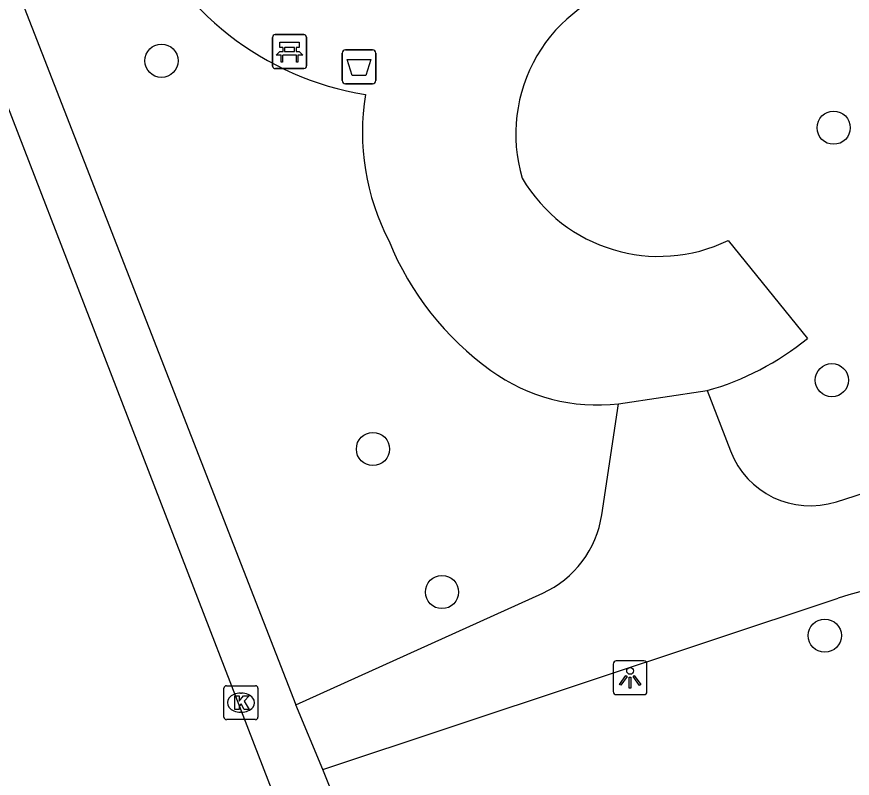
# Model space of a CAD drawing. Extents: x 162990 to 165007, y 383433 to 384336.
# Drawn here: x 164040.79 to 164065.4, y 383958.55 to 383980.98 of the extents above; entities that cross this region are included whole.
import ezdxf

# ---------------------------------------------------------------- set-up
doc = ezdxf.new("R2010")
doc.units = 0
for name, color, linetype in [('IMGEO_Afvalbak', 7, 'Continuous'), ('IMGEO_Bank', 7, 'Continuous'), ('IMGEO_Boom', 7, 'Continuous'), ('IMGEO_Kolk', 7, 'Continuous'), ('IMGEO_Lichtpunt', 7, 'Continuous'), ('IMGEO_Rijbaan_lokaal_open', 7, 'Continuous'), ('IMGEO_Voetpad_halfverhard', 7, 'Continuous'), ('IMGEO_Voetpad_open', 7, 'Continuous')]:
    doc.layers.add(name, color=color, linetype=linetype)

msp = doc.modelspace()

# ---------------------------------------------------------------- linework, layer by layer
at = {"layer": 'IMGEO_Afvalbak'}
for p, q in [((164050.476, 383980.003), (164051.266, 383980.003)), ((164051.266, 383980.003), (164050.476, 383980.003)), ((164050.376, 383979.103), (164050.376, 383979.903)), ((164050.376, 383979.903), (164050.376, 383979.103)), ((164051.366, 383979.903), (164051.366, 383979.103)), ((164051.366, 383979.103), (164051.366, 383979.903)), ((164051.266, 383979.003), (164050.476, 383979.003)), ((164050.476, 383979.003), (164051.266, 383979.003))]:
    msp.add_line(p, q, dxfattribs=at)
msp.add_lwpolyline([(164050.519, 383979.717), (164051.223, 383979.717), (164051.074, 383979.247), (164050.668, 383979.247), (164050.519, 383979.717)], dxfattribs=at)
for centre, start, end in [((164050.476, 383979.903), 90, 180), ((164050.476, 383979.903), 90, 180), ((164051.266, 383979.903), 0, 90), ((164051.266, 383979.903), 360, 90), ((164050.476, 383979.103), 180, 270), ((164050.476, 383979.103), 180, 270), ((164051.266, 383979.103), 270, 0), ((164051.266, 383979.103), 270, 0)]:
    msp.add_arc(centre, 0.1, start, end, dxfattribs=at)
at = {"layer": 'IMGEO_Bank'}
for p, q in [((164048.401, 383980.453), (164049.242, 383980.453)), ((164049.242, 383980.453), (164048.401, 383980.453)), ((164048.326, 383979.528), (164048.326, 383980.369)), ((164048.326, 383980.369), (164048.326, 383979.528)), ((164049.326, 383980.378), (164049.326, 383979.537)), ((164049.326, 383979.537), (164049.326, 383980.378)), ((164048.635, 383979.959), (164048.635, 383980.065)), ((164048.679, 383980.065), (164048.679, 383979.959)), ((164048.967, 383980.071), (164048.685, 383980.071)), ((164048.685, 383979.953), (164048.967, 383979.953)), ((164048.973, 383979.959), (164048.973, 383980.065)), ((164049.017, 383980.065), (164049.017, 383979.959)), ((164049.023, 383979.851), (164048.63, 383979.851)), ((164049.251, 383979.453), (164048.41, 383979.453)), ((164048.41, 383979.453), (164049.251, 383979.453))]:
    msp.add_line(p, q, dxfattribs=at)
for points in [[(164048.629, 383980.071), (164048.543, 383980.071), (164048.543, 383980.232), (164049.106, 383980.232), (164049.106, 383980.071), (164049.023, 383980.071)], [(164048.573, 383979.851), (164048.431, 383979.851), (164048.543, 383979.953), (164048.629, 383979.953)], [(164049.023, 383979.953), (164049.106, 383979.953), (164049.218, 383979.851), (164049.079, 383979.851)], [(164048.623, 383979.844), (164048.623, 383979.637), (164048.58, 383979.637), (164048.58, 383979.844)], [(164049.073, 383979.844), (164049.073, 383979.637), (164049.029, 383979.637), (164049.029, 383979.844)]]:
    msp.add_lwpolyline(points, dxfattribs=at)
for centre, radius, start, end in [((164048.404, 383980.375), 0.0779, 92.4484, 184.2845), ((164048.404, 383980.375), 0.0779, 92.4484, 184.2845), ((164049.248, 383980.375), 0.0779, 2.4484, 94.2845), ((164049.248, 383980.375), 0.0779, 2.4484, 94.2845), ((164048.628, 383980.064), 0.00671, 2.8957, 87.1043), ((164048.628, 383979.96), 0.00671, 272.8957, 357.1043), ((164048.685, 383980.064), 0.00671, 92.8957, 177.1043), ((164048.685, 383979.96), 0.00671, 182.8957, 267.1043), ((164048.967, 383980.064), 0.00671, 2.8957, 87.1043), ((164048.967, 383979.96), 0.00671, 272.8957, 357.1043), ((164049.024, 383980.064), 0.00671, 92.8957, 177.1043), ((164049.024, 383979.96), 0.00671, 182.8957, 267.1043), ((164048.573, 383979.844), 0.00671, 2.8957, 87.1043), ((164048.63, 383979.844), 0.00671, 92.8957, 177.1043), ((164049.022, 383979.844), 0.00671, 2.8957, 87.1043), ((164049.079, 383979.844), 0.00671, 92.8957, 177.1043), ((164048.404, 383979.531), 0.0779, 182.4484, 274.2845), ((164048.404, 383979.531), 0.0779, 182.4484, 274.2845), ((164049.248, 383979.531), 0.0779, 272.4484, 4.2845), ((164049.248, 383979.531), 0.0779, 272.4484, 4.2845)]:
    msp.add_arc(centre, radius, start, end, dxfattribs=at)
at = {"layer": 'IMGEO_Boom'}
for centre in [(164045.053, 383979.684), (164064.849, 383977.711), (164064.798, 383970.274), (164051.282, 383968.247), (164053.315, 383964.034), (164064.587, 383962.75)]:
    msp.add_circle(centre, 0.489, dxfattribs=at)
at = {"layer": 'IMGEO_Kolk'}
for p, q in [((164046.969, 383961.275), (164047.821, 383961.275)), ((164046.894, 383960.349), (164046.894, 383961.201)), ((164047.382, 383961.055), (164047.407, 383961.055)), ((164047.895, 383961.201), (164047.895, 383960.349)), ((164047.405, 383960.495), (164047.38, 383960.495)), ((164047.821, 383960.275), (164046.969, 383960.275))]:
    msp.add_line(p, q, dxfattribs=at)
for points in [[(164046.969, 383961.275), (164047.821, 383961.275)], [(164046.894, 383960.349), (164046.894, 383961.201)], [(164047.895, 383961.201), (164047.895, 383960.349)], [(164047.215, 383960.975), (164047.338, 383960.975), (164047.338, 383960.824), (164047.468, 383960.975), (164047.632, 383960.975), (164047.486, 383960.824), (164047.639, 383960.575), (164047.487, 383960.575), (164047.402, 383960.739), (164047.338, 383960.672), (164047.338, 383960.575), (164047.215, 383960.575), (164047.215, 383960.975)], [(164047.821, 383960.275), (164046.969, 383960.275)]]:
    msp.add_lwpolyline(points, dxfattribs=at)
for centre, start, end in [((164046.971, 383961.199), 91.552, 178.448), ((164046.971, 383961.199), 91.552, 178.448), ((164047.819, 383961.199), 1.552, 88.448), ((164047.819, 383961.199), 1.552, 88.448), ((164046.971, 383960.351), 181.552, 268.448), ((164046.971, 383960.351), 181.552, 268.448), ((164047.819, 383960.351), 271.552, 358.448), ((164047.819, 383960.351), 271.552, 358.448)]:
    msp.add_arc(centre, 0.0765, start, end, dxfattribs=at)
for centre, major_axis, ratio, start_param, end_param in [((164047.381, 383960.775), (-0.387, 0.002), 0.722429, 4.712389, 7.853982), ((164047.406, 383960.775), (-0.39, 0.002), 0.717154, 1.570796, 4.712389)]:
    msp.add_ellipse(centre, major_axis=major_axis, ratio=ratio, start_param=start_param, end_param=end_param, dxfattribs=at)
at = {"layer": 'IMGEO_Lichtpunt'}
for p, q in [((164059.257, 383962.008), (164058.449, 383962.008)), ((164059.257, 383962.008), (164058.449, 383962.008)), ((164058.355, 383961.913), (164058.355, 383961.106)), ((164058.355, 383961.913), (164058.355, 383961.106)), ((164059.351, 383961.106), (164059.351, 383961.913)), ((164059.351, 383961.106), (164059.351, 383961.913)), ((164058.449, 383961.012), (164059.257, 383961.012)), ((164058.449, 383961.012), (164059.257, 383961.012))]:
    msp.add_line(p, q, dxfattribs=at)
for points in [[(164058.729, 383961.577), (164058.768, 383961.549), (164058.58, 383961.287), (164058.542, 383961.314), (164058.729, 383961.577)], [(164058.831, 383961.529), (164058.878, 383961.529), (164058.878, 383961.207), (164058.831, 383961.207), (164058.831, 383961.529)], [(164058.941, 383961.549), (164058.979, 383961.576), (164059.166, 383961.314), (164059.127, 383961.286), (164058.941, 383961.549)]]:
    msp.add_lwpolyline(points, dxfattribs=at)
msp.add_circle((164058.854, 383961.711), 0.0994, dxfattribs=at)
for centre, start, end in [((164058.449, 383961.913), 90, 180), ((164058.449, 383961.913), 90, 180), ((164059.257, 383961.913), 0, 90), ((164059.257, 383961.913), 0, 90), ((164058.449, 383961.106), 180, 270), ((164058.449, 383961.106), 180, 270), ((164059.257, 383961.106), 270, 0), ((164059.257, 383961.106), 270, 360)]:
    msp.add_arc(centre, 0.0946, start, end, dxfattribs=at)
at = {"layer": 'IMGEO_Rijbaan_lokaal_open'}
msp.add_lwpolyline([(164034.247, 383994.563), (164049.189, 383955.907)], dxfattribs=at)
at = {"layer": 'IMGEO_Voetpad_halfverhard'}
for points in [[(164061.123, 383969.967), (164061.807, 383968.192)], [(164058.021, 383966.306), (164058.513, 383969.581)], [(164064.931, 383966.695), (164067.766, 383967.602)], [(164049.013, 383960.709), (164056.281, 383964.002)], [(164049.808, 383958.807), (164064.981, 383963.856)]]:
    msp.add_lwpolyline(points, dxfattribs=at)
for centre, radius, start, end in [((164064.161, 383969.095), 2.521, 200.9981, 287.795), ((164055.036, 383966.752), 3.018, 294.367, 351.5122), ((164067.229, 383957.105), 7.116, 65.9949, 108.417)]:
    msp.add_arc(centre, radius, start, end, dxfattribs=at)
at = {"layer": 'IMGEO_Voetpad_open'}
for points in [[(164033.692, 383999.988), (164035.651, 383995), (164049.013, 383960.709)], [(164061.744, 383974.39), (164064.076, 383971.505)], [(164058.513, 383969.581), (164061.123, 383969.967)], [(164049.808, 383958.807), (164049.013, 383960.709)], [(164050.744, 383956.46), (164049.808, 383958.807)]]:
    msp.add_lwpolyline(points, dxfattribs=at)
for centre, radius, start, end in [((164052.477, 383987.405), 8.831, 203.142, 260.762), ((164060.041, 383977.53), 4.553, 102.7875, 196.6352), ((164057.912, 383977.579), 6.942, 170.8113, 207.5668), ((164059.706, 383978.594), 4.672, 210.4523, 295.8687), ((164059.827, 383977.639), 8.707, 202.0706, 234.3886), ((164058.908, 383977.825), 8.164, 285.7458, 309.2776), ((164057.889, 383974.883), 5.338, 234.0726, 276.7093)]:
    msp.add_arc(centre, radius, start, end, dxfattribs=at)

doc.saveas('drawing.dxf')
